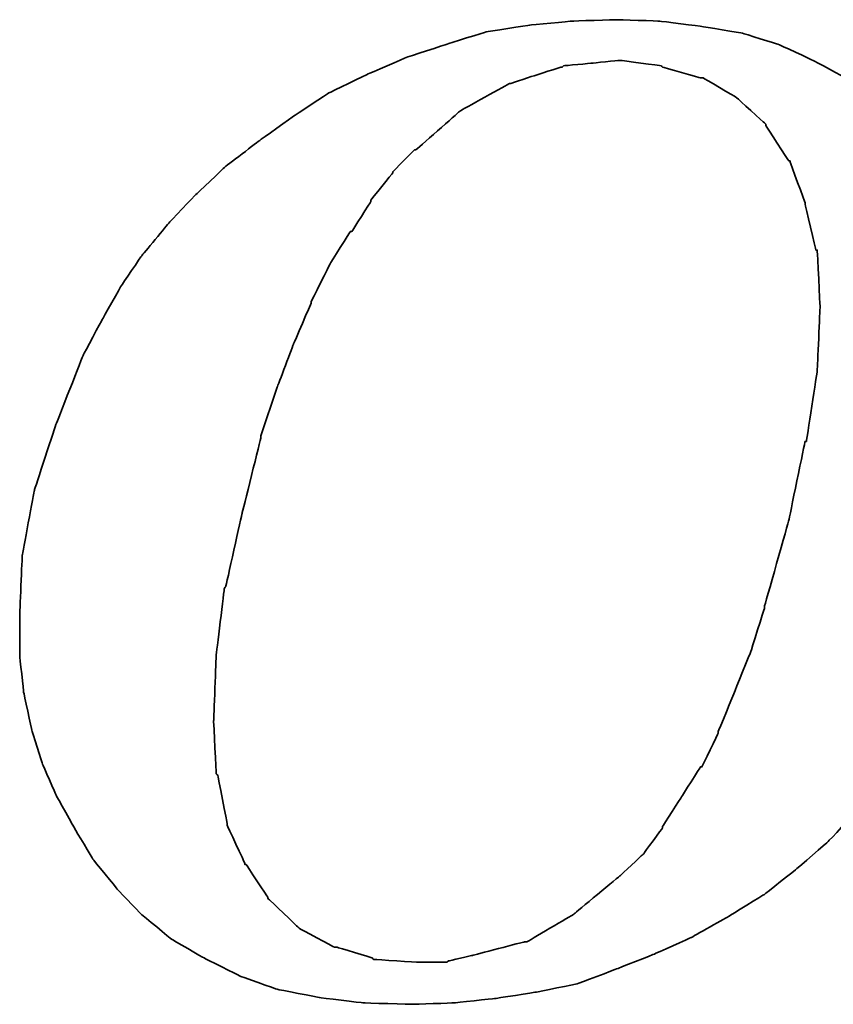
# Model space of a CAD drawing. Header units: millimetres. Extents: x -2774 to 3135, y -1571 to 860.
# Tile 455 of 625: x -668.64 to -664.61, y -867.05 to -862.17. Entities that reach past the tile are written whole.
import ezdxf

# ---------------------------------------------------------------- set-up
doc = ezdxf.new("R2010")
doc.units = ezdxf.units.MM
doc.layers.add('DIM', color=4, linetype='CONTINUOUS')
doc.layers.add('layer 1', color=7, linetype='CONTINUOUS')

# ---------------------------------------------------------------- blocks, each defined once
blk = doc.blocks.new('TBI MOTION logo(完整正式版)')
at = {"layer": 'layer 1', "color": 22, "lineweight": 35}
for points, knots in [([(35.79625, -6.98375), (35.79625, -6.98375), (36.23125, -7.43875), (36.23125, -7.43875), (36.23125, -7.43875), (36.23125, -7.43875), (36.75625, -7.87125), (36.75625, -7.87125), (36.75625, -7.87125), (36.75625, -7.87125), (37.33125, -8.20375), (37.33125, -8.20375), (37.33125, -8.20375), (37.33125, -8.20375), (37.95625, -8.51875), (37.95625, -8.51875), (37.95625, -8.51875), (37.95625, -8.51875), (38.62625, -8.75875), (38.62625, -8.75875), (38.62625, -8.75875), (38.62625, -8.75875), (39.37125, -8.90375), (39.37125, -8.90375), (39.37125, -8.90375), (39.37125, -8.90375), (40.14125, -8.99875), (40.14125, -8.99875), (40.14125, -8.99875), (40.14125, -8.99875), (41.02625, -9.02375), (41.02625, -9.02375), (41.02625, -9.02375), (41.02625, -9.02375), (41.74625, -8.99875), (41.74625, -8.99875), (41.74625, -8.99875), (41.74625, -8.99875), (42.46625, -8.92375), (42.46625, -8.92375), (42.46625, -8.92375), (42.46625, -8.92375), (43.21125, -8.80625), (43.21125, -8.80625), (43.21125, -8.80625), (43.21125, -8.80625), (43.93125, -8.66375), (43.93125, -8.66375), (43.93125, -8.66375), (43.93125, -8.66375), (44.62625, -8.39875), (44.62625, -8.39875), (44.62625, -8.39875), (44.62625, -8.39875), (45.29625, -8.13375), (45.29625, -8.13375), (45.29625, -8.13375), (45.29625, -8.13375), (45.94625, -7.84375), (45.94625, -7.84375), (45.94625, -7.84375), (45.94625, -7.84375), (46.61625, -7.46375), (46.61625, -7.46375), (46.61625, -7.46375), (46.61625, -7.46375), (47.24125, -7.07875), (47.24125, -7.07875), (47.24125, -7.07875), (47.24125, -7.07875), (47.81625, -6.62375), (47.81625, -6.62375), (47.81625, -6.62375), (47.81625, -6.62375), (48.36875, -6.14375), (48.36875, -6.14375), (48.36875, -6.14375), (48.36875, -6.14375), (48.84625, -5.64125), (48.84625, -5.64125), (48.84625, -5.64125), (48.84625, -5.64125), (49.32625, -5.06375), (49.32625, -5.06375), (49.32625, -5.06375), (49.32625, -5.06375), (49.71125, -4.51374), (49.71125, -4.51374), (49.71125, -4.51374), (49.71125, -4.51374), (50.09625, -3.83874), (50.09625, -3.83874), (50.09625, -3.83874), (50.09625, -3.83874), (50.48125, -3.21374), (50.48125, -3.21374), (50.48125, -3.21374), (50.48125, -3.21374), (50.96125, -1.99125), (50.96125, -1.99125), (50.96125, -1.99125), (50.96125, -1.99125), (51.34375, -0.81875), (51.34375, -0.81875), (51.34375, -0.81875), (51.34375, -0.81875), (51.56125, 0.45624), (51.56125, 0.45624), (51.56125, 0.45624), (51.56125, 0.45624), (51.60625, 1.67624), (51.60625, 1.67624), (51.60625, 1.67624), (51.60625, 1.67624), (51.56125, 2.44625), (51.56125, 2.44625), (51.56125, 2.44625), (51.56125, 2.44625), (51.51125, 3.14125), (51.51125, 3.14125), (51.51125, 3.14125), (51.51125, 3.14125), (51.34375, 3.81125), (51.34375, 3.81125), (51.34375, 3.81125), (51.34375, 3.81125), (51.15125, 4.41125), (51.15125, 4.41125), (51.15125, 4.41125), (51.15125, 4.41125), (50.86125, 5.01125), (50.86125, 5.01125), (50.86125, 5.01125), (50.86125, 5.01125), (50.55125, 5.58875), (50.55125, 5.58875), (50.55125, 5.58875), (50.55125, 5.58875), (50.16625, 6.09125), (50.16625, 6.09125), (50.16625, 6.09125), (50.16625, 6.09125), (49.71125, 6.54875), (49.71125, 6.54875), (49.71125, 6.54875), (49.71125, 6.54875), (49.23125, 6.98125), (49.23125, 6.98125), (49.23125, 6.98125), (49.23125, 6.98125), (48.67875, 7.36625), (48.67875, 7.36625), (48.67875, 7.36625), (48.67875, 7.36625), (48.10375, 7.67625), (48.10375, 7.67625), (48.10375, 7.67625), (48.10375, 7.67625), (47.48125, 7.96375), (47.48125, 7.96375), (47.48125, 7.96375), (47.48125, 7.96375), (46.85625, 8.15625), (46.85625, 8.15625), (46.85625, 8.15625), (46.85625, 8.15625), (46.13625, 8.27624), (46.13625, 8.27624), (46.13625, 8.27624), (46.13625, 8.27624), (45.39125, 8.37125), (45.39125, 8.37125), (45.39125, 8.37125), (45.39125, 8.37125), (44.62625, 8.39624), (44.62625, 8.39624), (44.62625, 8.39624), (44.62625, 8.39624), (43.83625, 8.37125), (43.83625, 8.37125), (43.83625, 8.37125), (43.83625, 8.37125), (43.09125, 8.30125), (43.09125, 8.30125), (43.09125, 8.30125), (43.09125, 8.30125), (42.32125, 8.18125), (42.32125, 8.18125), (42.32125, 8.18125), (42.32125, 8.18125), (41.62875, 7.96375), (41.62875, 7.96375), (41.62875, 7.96375), (41.62875, 7.96375), (40.90625, 7.72625), (40.90625, 7.72625), (40.90625, 7.72625), (40.90625, 7.72625), (40.23624, 7.43625), (40.23624, 7.43625), (40.23624, 7.43625), (40.23624, 7.43625), (39.54124, 7.10125), (39.54124, 7.10125), (39.54124, 7.10125), (39.54124, 7.10125), (38.91625, 6.69125), (38.91625, 6.69125), (38.91625, 6.69125), (38.91625, 6.69125), (38.31625, 6.26125), (38.31625, 6.26125), (38.31625, 6.26125), (38.31625, 6.26125), (37.69125, 5.78125), (37.69125, 5.78125), (37.69125, 5.78125), (37.69125, 5.78125), (37.18625, 5.30125), (37.18625, 5.30125), (37.18625, 5.30125), (37.18625, 5.30125), (36.70625, 4.79624), (36.70625, 4.79624), (36.70625, 4.79624), (36.70625, 4.79624), (36.23125, 4.22125), (36.23125, 4.22125), (36.23125, 4.22125), (36.23125, 4.22125), (35.87124, 3.69375), (35.87124, 3.69375), (35.87124, 3.69375), (35.87124, 3.69375), (35.53125, 3.09125), (35.53125, 3.09125), (35.53125, 3.09125), (35.53125, 3.09125), (35.19875, 2.47125), (35.19875, 2.47125), (35.19875, 2.47125), (35.19875, 2.47125), (34.71625, 1.24625), (34.71625, 1.24625), (34.71625, 1.24625), (34.71625, 1.24625), (34.33125, 0.06874), (34.33125, 0.06874), (34.33125, 0.06874), (34.33125, 0.06874), (34.11625, -1.07875), (34.11625, -1.07875), (34.11625, -1.07875), (34.11625, -1.07875), (34.07125, -2.15875), (34.07125, -2.15875), (34.07125, -2.15875), (34.07125, -2.15875), (34.07125, -2.85375), (34.07125, -2.85375), (34.07125, -2.85375), (34.07125, -2.85375), (34.14125, -3.50375), (34.14125, -3.50375), (34.14125, -3.50375), (34.14125, -3.50375), (34.28625, -4.17375), (34.28625, -4.17375), (34.28625, -4.17375), (34.28625, -4.17375), (34.47625, -4.77624), (34.47625, -4.77624), (34.47625, -4.77624), (34.47625, -4.77624), (34.71625, -5.32625), (34.71625, -5.32625), (34.71625, -5.32625), (34.71625, -5.32625), (35.05375, -5.92875), (35.05375, -5.92875), (35.05375, -5.92875), (35.05375, -5.92875), (35.36375, -6.45375), (35.36375, -6.45375), (35.36375, -6.45375), (35.36375, -6.45375), (35.79625, -6.98375), (35.79625, -6.98375)], [0, 0, 0, 0, 0.01388889, 0.01388889, 0.01388889, 0.0138889, 0.02777778, 0.02777778, 0.02777778, 0.02777779, 0.04166667, 0.04166667, 0.04166667, 0.04166668, 0.05555556, 0.05555556, 0.05555556, 0.05555557, 0.06944444, 0.06944444, 0.06944444, 0.06944445, 0.08333333, 0.08333333, 0.08333333, 0.08333334, 0.09722222, 0.09722222, 0.09722222, 0.09722223, 0.11111111, 0.11111111, 0.11111111, 0.11111112, 0.125, 0.125, 0.125, 0.12500001, 0.13888889, 0.13888889, 0.13888889, 0.1388889, 0.15277778, 0.15277778, 0.15277778, 0.15277779, 0.16666667, 0.16666667, 0.16666667, 0.16666668, 0.18055556, 0.18055556, 0.18055556, 0.18055557, 0.19444444, 0.19444444, 0.19444444, 0.19444445, 0.20833333, 0.20833333, 0.20833333, 0.20833334, 0.22222222, 0.22222222, 0.22222222, 0.22222223, 0.23611111, 0.23611111, 0.23611111, 0.23611112, 0.25, 0.25, 0.25, 0.25000001, 0.26388889, 0.26388889, 0.26388889, 0.2638889, 0.27777778, 0.27777778, 0.27777778, 0.27777779, 0.29166667, 0.29166667, 0.29166667, 0.29166668, 0.30555556, 0.30555556, 0.30555556, 0.30555557, 0.31944444, 0.31944444, 0.31944444, 0.31944445, 0.33333333, 0.33333333, 0.33333333, 0.33333334, 0.34722222, 0.34722222, 0.34722222, 0.34722223, 0.36111111, 0.36111111, 0.36111111, 0.36111112, 0.375, 0.375, 0.375, 0.37500001, 0.38888889, 0.38888889, 0.38888889, 0.3888889, 0.40277778, 0.40277778, 0.40277778, 0.40277779, 0.41666667, 0.41666667, 0.41666667, 0.41666668, 0.43055556, 0.43055556, 0.43055556, 0.43055557, 0.44444444, 0.44444444, 0.44444444, 0.44444445, 0.45833333, 0.45833333, 0.45833333, 0.45833334, 0.47222222, 0.47222222, 0.47222222, 0.47222223, 0.48611111, 0.48611111, 0.48611111, 0.48611112, 0.5, 0.5, 0.5, 0.50000001, 0.51388889, 0.51388889, 0.51388889, 0.5138889, 0.52777778, 0.52777778, 0.52777778, 0.52777779, 0.54166667, 0.54166667, 0.54166667, 0.54166668, 0.55555556, 0.55555556, 0.55555556, 0.55555557, 0.56944444, 0.56944444, 0.56944444, 0.56944445, 0.58333333, 0.58333333, 0.58333333, 0.58333334, 0.59722222, 0.59722222, 0.59722222, 0.59722223, 0.61111111, 0.61111111, 0.61111111, 0.61111112, 0.625, 0.625, 0.625, 0.62500001, 0.63888889, 0.63888889, 0.63888889, 0.6388889, 0.65277778, 0.65277778, 0.65277778, 0.65277779, 0.66666667, 0.66666667, 0.66666667, 0.66666668, 0.68055556, 0.68055556, 0.68055556, 0.68055557, 0.69444444, 0.69444444, 0.69444444, 0.69444445, 0.70833333, 0.70833333, 0.70833333, 0.70833334, 0.72222222, 0.72222222, 0.72222222, 0.72222223, 0.73611111, 0.73611111, 0.73611111, 0.73611112, 0.75, 0.75, 0.75, 0.75000001, 0.76388889, 0.76388889, 0.76388889, 0.7638889, 0.77777778, 0.77777778, 0.77777778, 0.77777779, 0.79166667, 0.79166667, 0.79166667, 0.79166668, 0.80555556, 0.80555556, 0.80555556, 0.80555557, 0.81944444, 0.81944444, 0.81944444, 0.81944445, 0.83333333, 0.83333333, 0.83333333, 0.83333334, 0.84722222, 0.84722222, 0.84722222, 0.84722223, 0.86111111, 0.86111111, 0.86111111, 0.86111112, 0.875, 0.875, 0.875, 0.87500001, 0.88888889, 0.88888889, 0.88888889, 0.8888889, 0.90277778, 0.90277778, 0.90277778, 0.90277779, 0.91666667, 0.91666667, 0.91666667, 0.91666668, 0.93055556, 0.93055556, 0.93055556, 0.93055557, 0.94444444, 0.94444444, 0.94444444, 0.94444445, 0.95833333, 0.95833333, 0.95833333, 0.95833334, 0.97222222, 0.97222222, 0.97222222, 0.97222223, 0.98611111, 0.98611111, 0.98611111, 0.98611112, 1, 1, 1, 1]), ([(38.33875, 1.03124), (38.33875, 1.03124), (38.62625, 1.89625), (38.62625, 1.89625), (38.62625, 1.89625), (38.62625, 1.89625), (38.91625, 2.66375), (38.91625, 2.66375), (38.91625, 2.66375), (38.91625, 2.66375), (39.22625, 3.38125), (39.22625, 3.38125), (39.22625, 3.38125), (39.22625, 3.38125), (39.22625, 3.40624), (39.22625, 3.40624), (39.22625, 3.40624), (39.22625, 3.40624), (39.56124, 4.07624), (39.56124, 4.07624), (39.56124, 4.07624), (39.56124, 4.07624), (39.92125, 4.65125), (39.92125, 4.65125), (39.92125, 4.65125), (39.92125, 4.65125), (39.94625, 4.65125), (39.94625, 4.65125), (39.94625, 4.65125), (39.94625, 4.65125), (40.28125, 5.17875), (40.28125, 5.17875), (40.28125, 5.17875), (40.28125, 5.17875), (40.28125, 5.20375), (40.28125, 5.20375), (40.28125, 5.20375), (40.28125, 5.20375), (40.66875, 5.68625), (40.66875, 5.68625), (40.66875, 5.68625), (40.66875, 5.68625), (40.66875, 5.70625), (40.66875, 5.70625), (40.66875, 5.70625), (40.66875, 5.70625), (41.05124, 6.09125), (41.05124, 6.09125), (41.05124, 6.09125), (41.05124, 6.09125), (41.07625, 6.09125), (41.07625, 6.09125), (41.07625, 6.09125), (41.07625, 6.09125), (41.84125, 6.76625), (41.84125, 6.76625), (41.84125, 6.76625), (41.84125, 6.76625), (41.86625, 6.78625), (41.86625, 6.78625), (41.86625, 6.78625), (41.86625, 6.78625), (42.73125, 7.26624), (42.73125, 7.26624), (42.73125, 7.26624), (42.73125, 7.26624), (42.75625, 7.26624), (42.75625, 7.26624), (42.75625, 7.26624), (42.75625, 7.26624), (43.18625, 7.41125), (43.18625, 7.41125), (43.18625, 7.41125), (43.18625, 7.41125), (43.64125, 7.55625), (43.64125, 7.55625), (43.64125, 7.55625), (43.64125, 7.55625), (43.66625, 7.55625), (43.66625, 7.55625), (43.66625, 7.55625), (43.66625, 7.55625), (43.69125, 7.58124), (43.69125, 7.58124), (43.69125, 7.58124), (43.69125, 7.58124), (44.19125, 7.62625), (44.19125, 7.62625), (44.19125, 7.62625), (44.19125, 7.62625), (44.67125, 7.67625), (44.67125, 7.67625), (44.67125, 7.67625), (44.67125, 7.67625), (44.69625, 7.67625), (44.69625, 7.67625), (44.69625, 7.67625), (44.69625, 7.67625), (45.41875, 7.58124), (45.41875, 7.58124), (45.41875, 7.58124), (45.41875, 7.58124), (45.44125, 7.55625), (45.44125, 7.55625), (45.44125, 7.55625), (45.44125, 7.55625), (46.11125, 7.36625), (46.11125, 7.36625), (46.11125, 7.36625), (46.11125, 7.36625), (46.13625, 7.36625), (46.13625, 7.36625), (46.13625, 7.36625), (46.13625, 7.36625), (46.15875, 7.36625), (46.15875, 7.36625), (46.15875, 7.36625), (46.15875, 7.36625), (46.73625, 7.02624), (46.73625, 7.02624), (46.73625, 7.02624), (46.73625, 7.02624), (46.76125, 7.00624), (46.76125, 7.00624), (46.76125, 7.00624), (46.76125, 7.00624), (47.24125, 6.57124), (47.24125, 6.57124), (47.24125, 6.57124), (47.24125, 6.57124), (47.26625, 6.54875), (47.26625, 6.54875), (47.26625, 6.54875), (47.26625, 6.54875), (47.26625, 6.52375), (47.26625, 6.52375), (47.26625, 6.52375), (47.26625, 6.52375), (47.67375, 5.89875), (47.67375, 5.89875), (47.67375, 5.89875), (47.67375, 5.89875), (47.69625, 5.89875), (47.69625, 5.89875), (47.69625, 5.89875), (47.69625, 5.89875), (47.69625, 5.87625), (47.69625, 5.87625), (47.69625, 5.87625), (47.69625, 5.87625), (47.96125, 5.15625), (47.96125, 5.15625), (47.96125, 5.15625), (47.96125, 5.15625), (47.96125, 5.13125), (47.96125, 5.13125), (47.96125, 5.13125), (47.96125, 5.13125), (48.15125, 4.31875), (48.15125, 4.31875), (48.15125, 4.31875), (48.15125, 4.31875), (48.17625, 4.31875), (48.17625, 4.31875), (48.17625, 4.31875), (48.17625, 4.31875), (48.17625, 4.29125), (48.17625, 4.29125), (48.17625, 4.29125), (48.17625, 4.29125), (48.22625, 3.33125), (48.22625, 3.33125), (48.22625, 3.33125), (48.22625, 3.33125), (48.22625, 3.30875), (48.22625, 3.30875), (48.22625, 3.30875), (48.22625, 3.30875), (48.17625, 2.20624), (48.17625, 2.20624), (48.17625, 2.20624), (48.17625, 2.20624), (48.17625, 2.18124), (48.17625, 2.18124), (48.17625, 2.18124), (48.17625, 2.18124), (47.98375, 0.93624), (47.98375, 0.93624), (47.98375, 0.93624), (47.98375, 0.93624), (47.96125, 0.93624), (47.96125, 0.93624), (47.96125, 0.93624), (47.96125, 0.93624), (47.67375, -0.45874), (47.67375, -0.45874), (47.67375, -0.45874), (47.67375, -0.45874), (47.24125, -1.99125), (47.24125, -1.99125), (47.24125, -1.99125), (47.24125, -1.99125), (47.24125, -2.01874), (47.24125, -2.01874), (47.24125, -2.01874), (47.24125, -2.01874), (47.00125, -2.78375), (47.00125, -2.78375), (47.00125, -2.78375), (47.00125, -2.78375), (46.71125, -3.50375), (46.71125, -3.50375), (46.71125, -3.50375), (46.71125, -3.50375), (46.42625, -4.19875), (46.42625, -4.19875), (46.42625, -4.19875), (46.42625, -4.19875), (46.42625, -4.22375), (46.42625, -4.22375), (46.42625, -4.22375), (46.42625, -4.22375), (46.13625, -4.82374), (46.13625, -4.82374), (46.13625, -4.82374), (46.13625, -4.82374), (46.11125, -4.82374), (46.11125, -4.82374), (46.11125, -4.82374), (46.11125, -4.82374), (45.77625, -5.35125), (45.77625, -5.35125), (45.77625, -5.35125), (45.77625, -5.35125), (45.44125, -5.87875), (45.44125, -5.87875), (45.44125, -5.87875), (45.44125, -5.87875), (45.44125, -5.90375), (45.44125, -5.90375), (45.44125, -5.90375), (45.44125, -5.90375), (45.10625, -6.35875), (45.10625, -6.35875), (45.10625, -6.35875), (45.10625, -6.35875), (45.08125, -6.38375), (45.08125, -6.38375), (45.08125, -6.38375), (45.08125, -6.38375), (44.69625, -6.74375), (44.69625, -6.74375), (44.69625, -6.74375), (44.69625, -6.74375), (43.88375, -7.41625), (43.88375, -7.41625), (43.88375, -7.41625), (43.88375, -7.41625), (43.85625, -7.43875), (43.85625, -7.43875), (43.85625, -7.43875), (43.85625, -7.43875), (43.04125, -7.91875), (43.04125, -7.91875), (43.04125, -7.91875), (43.04125, -7.91875), (43.01625, -7.91875), (43.01625, -7.91875), (43.01625, -7.91875), (43.01625, -7.91875), (42.99625, -7.91875), (42.99625, -7.91875), (42.99625, -7.91875), (42.99625, -7.91875), (42.08125, -8.15875), (42.08125, -8.15875), (42.08125, -8.15875), (42.08125, -8.15875), (41.65125, -8.25625), (41.65125, -8.25625), (41.65125, -8.25625), (41.65125, -8.25625), (41.62875, -8.27875), (41.62875, -8.27875), (41.62875, -8.27875), (41.62875, -8.27875), (41.60125, -8.27875), (41.60125, -8.27875), (41.60125, -8.27875), (41.60125, -8.27875), (41.12125, -8.27875), (41.12125, -8.27875), (41.12125, -8.27875), (41.12125, -8.27875), (40.35624, -8.23125), (40.35624, -8.23125), (40.35624, -8.23125), (40.35624, -8.23125), (40.33125, -8.23125), (40.33125, -8.23125), (40.33125, -8.23125), (40.33125, -8.23125), (40.30625, -8.20375), (40.30625, -8.20375), (40.30625, -8.20375), (40.30625, -8.20375), (39.68375, -8.01375), (39.68375, -8.01375), (39.68375, -8.01375), (39.68375, -8.01375), (39.66124, -8.01375), (39.66124, -8.01375), (39.66124, -8.01375), (39.66124, -8.01375), (39.63625, -8.01375), (39.63625, -8.01375), (39.63625, -8.01375), (39.63625, -8.01375), (39.01125, -7.67875), (39.01125, -7.67875), (39.01125, -7.67875), (39.01125, -7.67875), (38.98875, -7.65375), (38.98875, -7.65375), (38.98875, -7.65375), (38.98875, -7.65375), (38.48625, -7.17375), (38.48625, -7.17375), (38.48625, -7.17375), (38.48625, -7.17375), (38.45875, -7.14875), (38.45875, -7.14875), (38.45875, -7.14875), (38.45875, -7.14875), (38.45875, -7.12875), (38.45875, -7.12875), (38.45875, -7.12875), (38.45875, -7.12875), (38.07625, -6.54875), (38.07625, -6.54875), (38.07625, -6.54875), (38.07625, -6.54875), (38.05125, -6.54875), (38.05125, -6.54875), (38.05125, -6.54875), (38.05125, -6.54875), (38.05125, -6.52875), (38.05125, -6.52875), (38.05125, -6.52875), (38.05125, -6.52875), (37.74125, -5.85375), (37.74125, -5.85375), (37.74125, -5.85375), (37.74125, -5.85375), (37.74125, -5.82875), (37.74125, -5.82875), (37.74125, -5.82875), (37.74125, -5.82875), (37.57375, -4.96875), (37.57375, -4.96875), (37.57375, -4.96875), (37.57375, -4.96875), (37.54625, -4.94375), (37.54625, -4.94375), (37.54625, -4.94375), (37.54625, -4.94375), (37.50125, -4.03375), (37.50125, -4.03375), (37.50125, -4.03375), (37.50125, -4.03375), (37.50125, -4.00875), (37.50125, -4.00875), (37.50125, -4.00875), (37.50125, -4.00875), (37.54625, -2.85375), (37.54625, -2.85375), (37.54625, -2.85375), (37.54625, -2.85375), (37.69125, -1.65875), (37.69125, -1.65875), (37.69125, -1.65875), (37.69125, -1.65875), (37.71624, -1.63375), (37.71624, -1.63375), (37.71624, -1.63375), (37.71624, -1.63375), (38.00375, -0.33875), (38.00375, -0.33875), (38.00375, -0.33875), (38.00375, -0.33875), (38.33875, 1.00624), (38.33875, 1.00624), (38.33875, 1.00624), (38.33875, 1.00624), (38.33875, 1.03124), (38.33875, 1.03124)], [0, 0, 0, 0, 0.01010101, 0.01010101, 0.01010101, 0.01010102, 0.02020202, 0.02020202, 0.02020202, 0.02020203, 0.03030303, 0.03030303, 0.03030303, 0.03030304, 0.04040404, 0.04040404, 0.04040404, 0.04040405, 0.05050505, 0.05050505, 0.05050505, 0.05050506, 0.06060606, 0.06060606, 0.06060606, 0.06060607, 0.07070707, 0.07070707, 0.07070707, 0.07070708, 0.08080808, 0.08080808, 0.08080808, 0.08080809, 0.09090909, 0.09090909, 0.09090909, 0.0909091, 0.1010101, 0.1010101, 0.1010101, 0.10101011, 0.11111111, 0.11111111, 0.11111111, 0.11111112, 0.12121212, 0.12121212, 0.12121212, 0.12121213, 0.13131313, 0.13131313, 0.13131313, 0.13131314, 0.14141414, 0.14141414, 0.14141414, 0.14141415, 0.15151515, 0.15151515, 0.15151515, 0.15151516, 0.16161616, 0.16161616, 0.16161616, 0.16161617, 0.17171717, 0.17171717, 0.17171717, 0.17171718, 0.18181818, 0.18181818, 0.18181818, 0.18181819, 0.19191919, 0.19191919, 0.19191919, 0.1919192, 0.2020202, 0.2020202, 0.2020202, 0.20202021, 0.21212121, 0.21212121, 0.21212121, 0.21212122, 0.22222222, 0.22222222, 0.22222222, 0.22222223, 0.23232323, 0.23232323, 0.23232323, 0.23232324, 0.24242424, 0.24242424, 0.24242424, 0.24242425, 0.25252525, 0.25252525, 0.25252525, 0.25252526, 0.26262626, 0.26262626, 0.26262626, 0.26262627, 0.27272727, 0.27272727, 0.27272727, 0.27272728, 0.28282828, 0.28282828, 0.28282828, 0.28282829, 0.29292929, 0.29292929, 0.29292929, 0.2929293, 0.3030303, 0.3030303, 0.3030303, 0.30303031, 0.31313131, 0.31313131, 0.31313131, 0.31313132, 0.32323232, 0.32323232, 0.32323232, 0.32323233, 0.33333333, 0.33333333, 0.33333333, 0.33333334, 0.34343434, 0.34343434, 0.34343434, 0.34343435, 0.35353535, 0.35353535, 0.35353535, 0.35353536, 0.36363636, 0.36363636, 0.36363636, 0.36363637, 0.37373737, 0.37373737, 0.37373737, 0.37373738, 0.38383838, 0.38383838, 0.38383838, 0.38383839, 0.39393939, 0.39393939, 0.39393939, 0.3939394, 0.4040404, 0.4040404, 0.4040404, 0.40404041, 0.41414141, 0.41414141, 0.41414141, 0.41414142, 0.42424242, 0.42424242, 0.42424242, 0.42424243, 0.43434343, 0.43434343, 0.43434343, 0.43434344, 0.44444444, 0.44444444, 0.44444444, 0.44444445, 0.45454545, 0.45454545, 0.45454545, 0.45454546, 0.46464646, 0.46464646, 0.46464646, 0.46464647, 0.47474747, 0.47474747, 0.47474747, 0.47474748, 0.48484848, 0.48484848, 0.48484848, 0.48484849, 0.49494949, 0.49494949, 0.49494949, 0.4949495, 0.50505051, 0.50505051, 0.50505051, 0.50505052, 0.51515152, 0.51515152, 0.51515152, 0.51515153, 0.52525253, 0.52525253, 0.52525253, 0.52525254, 0.53535354, 0.53535354, 0.53535354, 0.53535355, 0.54545455, 0.54545455, 0.54545455, 0.54545456, 0.55555556, 0.55555556, 0.55555556, 0.55555557, 0.56565657, 0.56565657, 0.56565657, 0.56565658, 0.57575758, 0.57575758, 0.57575758, 0.57575759, 0.58585859, 0.58585859, 0.58585859, 0.5858586, 0.5959596, 0.5959596, 0.5959596, 0.59595961, 0.60606061, 0.60606061, 0.60606061, 0.60606062, 0.61616162, 0.61616162, 0.61616162, 0.61616163, 0.62626263, 0.62626263, 0.62626263, 0.62626264, 0.63636364, 0.63636364, 0.63636364, 0.63636365, 0.64646465, 0.64646465, 0.64646465, 0.64646466, 0.65656566, 0.65656566, 0.65656566, 0.65656567, 0.66666667, 0.66666667, 0.66666667, 0.66666668, 0.67676768, 0.67676768, 0.67676768, 0.67676769, 0.68686869, 0.68686869, 0.68686869, 0.6868687, 0.6969697, 0.6969697, 0.6969697, 0.69696971, 0.70707071, 0.70707071, 0.70707071, 0.70707072, 0.71717172, 0.71717172, 0.71717172, 0.71717173, 0.72727273, 0.72727273, 0.72727273, 0.72727274, 0.73737374, 0.73737374, 0.73737374, 0.73737375, 0.74747475, 0.74747475, 0.74747475, 0.74747476, 0.75757576, 0.75757576, 0.75757576, 0.75757577, 0.76767677, 0.76767677, 0.76767677, 0.76767678, 0.77777778, 0.77777778, 0.77777778, 0.77777779, 0.78787879, 0.78787879, 0.78787879, 0.7878788, 0.7979798, 0.7979798, 0.7979798, 0.79797981, 0.80808081, 0.80808081, 0.80808081, 0.80808082, 0.81818182, 0.81818182, 0.81818182, 0.81818183, 0.82828283, 0.82828283, 0.82828283, 0.82828284, 0.83838384, 0.83838384, 0.83838384, 0.83838385, 0.84848485, 0.84848485, 0.84848485, 0.84848486, 0.85858586, 0.85858586, 0.85858586, 0.85858587, 0.86868687, 0.86868687, 0.86868687, 0.86868688, 0.87878788, 0.87878788, 0.87878788, 0.87878789, 0.88888889, 0.88888889, 0.88888889, 0.8888889, 0.8989899, 0.8989899, 0.8989899, 0.89898991, 0.90909091, 0.90909091, 0.90909091, 0.90909092, 0.91919192, 0.91919192, 0.91919192, 0.91919193, 0.92929293, 0.92929293, 0.92929293, 0.92929294, 0.93939394, 0.93939394, 0.93939394, 0.93939395, 0.94949495, 0.94949495, 0.94949495, 0.94949496, 0.95959596, 0.95959596, 0.95959596, 0.95959597, 0.96969697, 0.96969697, 0.96969697, 0.96969698, 0.97979798, 0.97979798, 0.97979798, 0.97979799, 0.98989899, 0.98989899, 0.98989899, 0.989899, 1, 1, 1, 1])]:
    blk.add_open_spline(points, degree=3, knots=knots, dxfattribs=at)

msp = doc.modelspace()

# ---------------------------------------------------------------- block references
at = {"layer": 'DIM', "color": 7, "xscale": 0.2802190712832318, "yscale": 0.2802190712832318, "zscale": 0.2802190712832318}
msp.add_blockref('TBI MOTION logo(完整正式版)', (-678.1847, -864.5249), dxfattribs=at)

doc.saveas('drawing.dxf')
